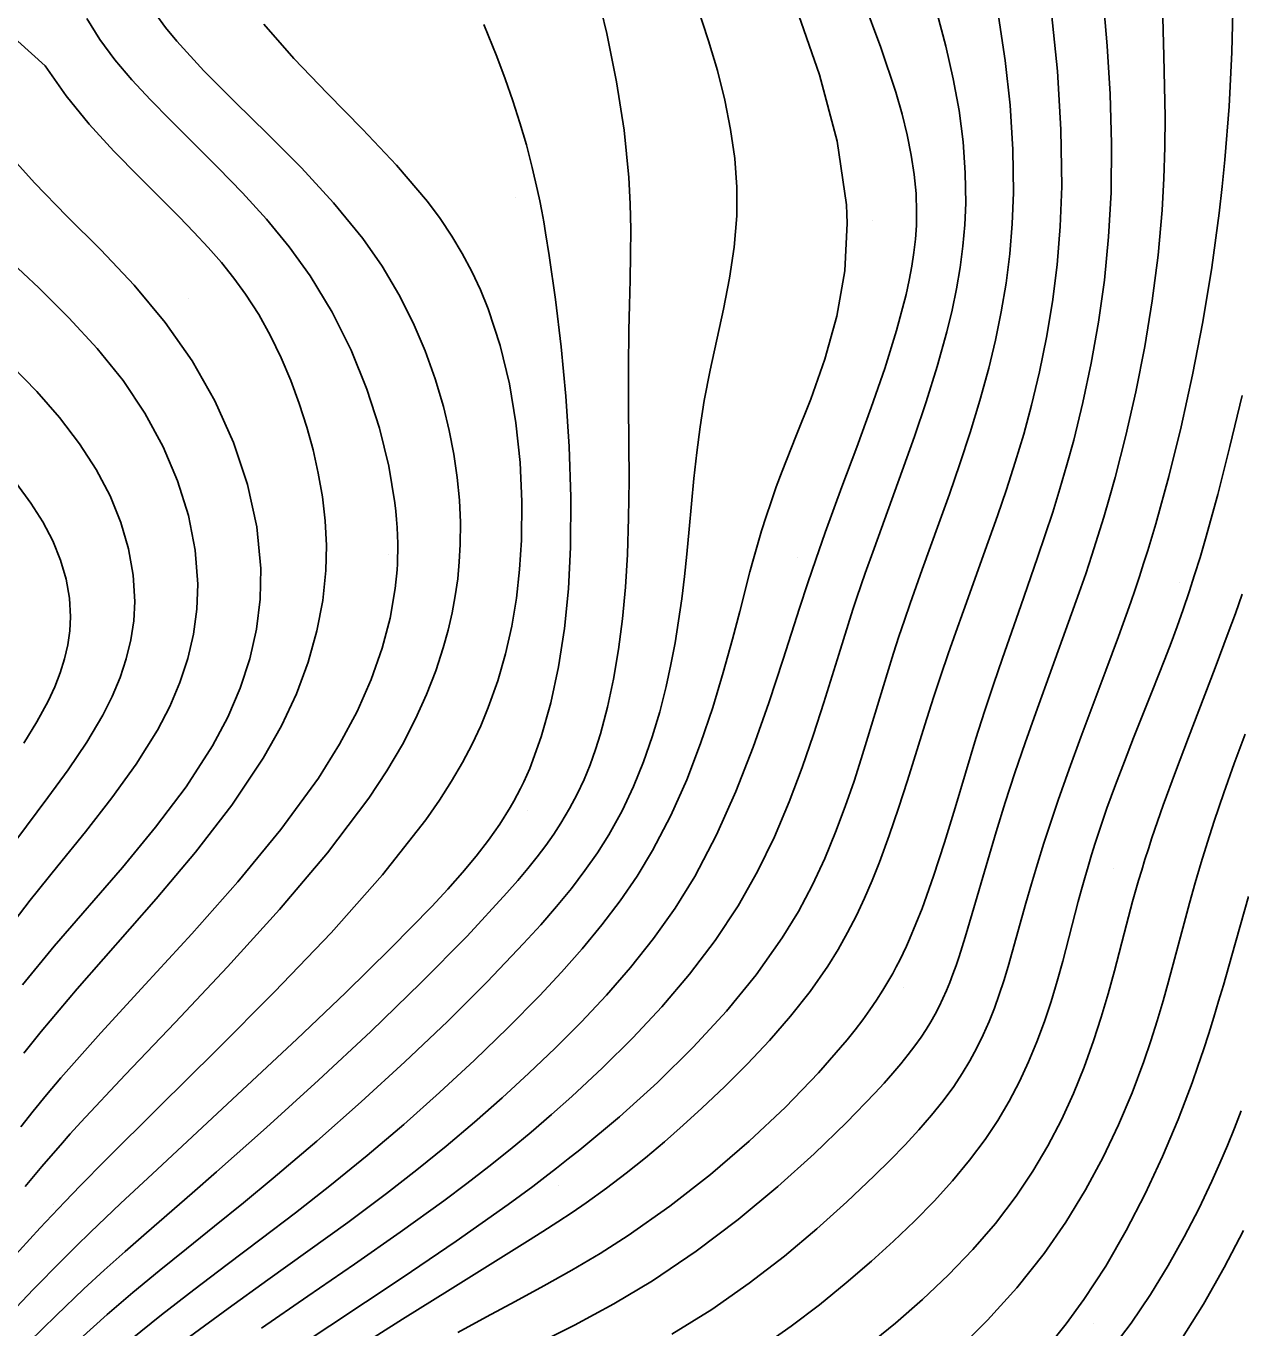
# Model space of a CAD drawing. Extents: x 2356077 to 2359823, y 225951 to 227822.
# Drawn here: x 2356977.7 to 2357044.1, y 227373.3 to 227444.4 of the extents above; entities that cross this region are included whole.
import ezdxf

# ---------------------------------------------------------------- set-up
doc = ezdxf.new("R2010")
doc.units = 0
for name, color, linetype in [('DTM Contours Major', 7, 'Continuous'), ('DTM Contours Minor', 7, 'Continuous'), ('PH Exist DTM Point', 7, 'Continuous')]:
    doc.layers.add(name, color=color, linetype=linetype)

msp = doc.modelspace()

# ---------------------------------------------------------------- linework, layer by layer
at = {"layer": 'DTM Contours Major'}
for points in [[(2357023.484, 227445.872), (2357024.449, 227443.265), (2357025.263, 227440.832), (2357025.61, 227439.633), (2357025.895, 227438.488), (2357026.118, 227437.388), (2357026.279, 227436.324), (2357026.376, 227435.286), (2357026.41, 227434.266), (2357026.393, 227433.531), (2357026.344, 227432.796), (2357026.262, 227432.057), (2357026.15, 227431.309), (2357026.008, 227430.548), (2357025.837, 227429.77), (2357025.312, 227427.794), (2357024.661, 227425.721), (2357023.921, 227423.585), (2357023.13, 227421.417), (2357022.323, 227419.251), (2357021.405, 227416.749), (2357020.888, 227415.283), (2357020.454, 227414.004), (2357019.996, 227412.613), (2357019.103, 227409.835), (2357018.319, 227407.442), (2357017.467, 227405.01), (2357016.525, 227402.586), (2357015.471, 227400.217), (2357014.282, 227397.952), (2357013.2, 227396.206), (2357012.025, 227394.547), (2357010.769, 227392.965), (2357009.444, 227391.446), (2357008.062, 227389.979), (2357006.636, 227388.55), (2357005.208, 227387.183), (2357003.745, 227385.837), (2357002.239, 227384.511), (2357000.687, 227383.199), (2356999.084, 227381.9), (2356997.424, 227380.609), (2356995.302, 227379.026), (2356993.125, 227377.452), (2356990.932, 227375.885), (2356988.762, 227374.325), (2356986.654, 227372.774)], [(2357039.828, 227446.334), (2357039.932, 227442.791), (2357039.97, 227441.146), (2357039.99, 227439.489), (2357039.981, 227437.815), (2357039.933, 227436.116), (2357039.837, 227434.385), (2357039.612, 227431.922), (2357039.288, 227429.421), (2357038.878, 227426.917), (2357038.396, 227424.447), (2357037.856, 227422.048), (2357037.269, 227419.755), (2357036.963, 227418.658), (2357036.648, 227417.59), (2357036.325, 227416.545), (2357035.992, 227415.516), (2357035.651, 227414.497), (2357035.3, 227413.481), (2357034.717, 227411.842), (2357032.919, 227406.901), (2357032.337, 227405.256), (2357031.779, 227403.615), (2357031.254, 227401.986), (2357030.762, 227400.384), (2357030.299, 227398.828), (2357029.449, 227395.929), (2357029.057, 227394.624), (2357028.891, 227394.09), (2357028.726, 227393.577), (2357028.561, 227393.084), (2357028.392, 227392.608), (2357028.218, 227392.148), (2357028.036, 227391.702), (2357027.845, 227391.267), (2357027.641, 227390.84), (2357027.422, 227390.42), (2357027.187, 227390.003), (2357026.932, 227389.586), (2357026.656, 227389.166), (2357026.319, 227388.69), (2357025.949, 227388.204), (2357025.547, 227387.704), (2357025.109, 227387.187), (2357024.634, 227386.65), (2357024.121, 227386.09), (2357022.582, 227384.494), (2357020.8, 227382.773), (2357018.81, 227380.986), (2357016.65, 227379.195), (2357014.354, 227377.46), (2357011.959, 227375.84), (2357009.844, 227374.575), (2357007.702, 227373.414), (2357005.553, 227372.333)], [(2356990.707, 227444.555), (2356992.35, 227442.671), (2356994.191, 227440.755), (2356996.106, 227438.812), (2356997.969, 227436.844), (2356999.656, 227434.854), (2357000.355, 227433.913), (2357000.991, 227432.963), (2357001.568, 227431.999), (2357002.088, 227431.018), (2357002.555, 227430.015), (2357002.973, 227428.985), (2357003.633, 227426.974), (2357004.139, 227424.883), (2357004.5, 227422.744), (2357004.724, 227420.585), (2357004.82, 227418.44), (2357004.796, 227416.338), (2357004.696, 227414.731), (2357004.523, 227413.163), (2357004.27, 227411.63), (2357003.933, 227410.127), (2357003.507, 227408.645), (2357002.986, 227407.182), (2357002.571, 227406.183), (2357002.103, 227405.183), (2357001.575, 227404.175), (2357000.981, 227403.153), (2357000.315, 227402.109), (2356999.57, 227401.037), (2356997.2, 227398.029), (2356994.39, 227394.865), (2356991.305, 227391.634), (2356988.112, 227388.425), (2356984.974, 227385.328), (2356982.059, 227382.433), (2356980.695, 227381.048), (2356979.832, 227380.155), (2356978.795, 227379.059), (2356978.491, 227378.733), (2356976.787, 227376.868)], [(2356976.698, 227431.727), (2356978.405, 227430.126), (2356980.058, 227428.493), (2356981.61, 227426.809), (2356983.016, 227425.058), (2356984.204, 227423.281), (2356985.202, 227421.444), (2356986, 227419.57), (2356986.589, 227417.678), (2356986.958, 227415.79), (2356987.099, 227413.928), (2356987.05, 227412.552), (2356986.869, 227411.199), (2356986.56, 227409.865), (2356986.127, 227408.548), (2356985.572, 227407.243), (2356984.9, 227405.947), (2356983.743, 227404.092), (2356982.408, 227402.241), (2356980.955, 227400.389), (2356979.443, 227398.526), (2356977.93, 227396.647), (2356976.476, 227394.744)], [(2357044.556, 227396.857), (2357043.64, 227393.616), (2357043.179, 227392.009), (2357042.92, 227391.126), (2357042.655, 227390.245), (2357042.38, 227389.36), (2357042.092, 227388.469), (2357041.788, 227387.568), (2357041.465, 227386.653), (2357040.704, 227384.661), (2357039.846, 227382.627), (2357038.896, 227380.588), (2357037.861, 227378.581), (2357036.745, 227376.643), (2357035.554, 227374.81), (2357034.582, 227373.479), (2357033.578, 227372.229)]]:
    msp.add_lwpolyline(points, dxfattribs=at)
at = {"layer": 'DTM Contours Minor'}
for points in [[(2357008.847, 227446.604), (2357009.461, 227444.033), (2357009.994, 227441.393), (2357010.412, 227438.75), (2357010.679, 227436.172), (2357010.754, 227434.729), (2357010.779, 227433.319), (2357010.77, 227431.934), (2357010.739, 227430.56), (2357010.7, 227429.19), (2357010.668, 227427.811), (2357010.651, 227425.779), (2357010.659, 227423.723), (2357010.675, 227421.656), (2357010.682, 227419.594), (2357010.661, 227417.552), (2357010.596, 227415.542), (2357010.486, 227413.761), (2357010.324, 227412.028), (2357010.109, 227410.352), (2357009.838, 227408.741), (2357009.511, 227407.204), (2357009.127, 227405.749), (2357008.857, 227404.886), (2357008.558, 227404.051), (2357008.225, 227403.239), (2357007.851, 227402.442), (2357007.432, 227401.653), (2357006.962, 227400.866), (2357006.563, 227400.26), (2357006.129, 227399.646), (2357005.657, 227399.022), (2357005.148, 227398.382), (2357004.598, 227397.724), (2357004.006, 227397.042), (2357001.824, 227394.68), (2356999.305, 227392.125), (2356996.562, 227389.469), (2356993.711, 227386.802), (2356990.863, 227384.213), (2356988.134, 227381.792), (2356986.805, 227380.633), (2356984.308, 227378.468), (2356983.13, 227377.434), (2356981.989, 227376.416), (2356980.881, 227375.398), (2356979.354, 227373.94), (2356977.867, 227372.474)], [(2357014.346, 227445.696), (2357015.033, 227443.642), (2357015.515, 227442.009), (2357015.921, 227440.395), (2357016.239, 227438.796), (2357016.461, 227437.211), (2357016.576, 227435.635), (2357016.574, 227434.068), (2357016.435, 227432.362), (2357016.182, 227430.663), (2357015.855, 227428.972), (2357015.124, 227425.622), (2357014.798, 227423.965), (2357014.569, 227422.536), (2357014.385, 227421.118), (2357014.234, 227419.712), (2357014.102, 227418.319), (2357013.978, 227416.939), (2357013.849, 227415.572), (2357013.717, 227414.346), (2357013.567, 227413.13), (2357013.395, 227411.923), (2357013.198, 227410.724), (2357012.972, 227409.53), (2357012.713, 227408.341), (2357012.363, 227406.955), (2357011.955, 227405.576), (2357011.481, 227404.21), (2357010.932, 227402.86), (2357010.299, 227401.53), (2357009.576, 227400.225), (2357008.954, 227399.241), (2357008.272, 227398.266), (2357007.529, 227397.29), (2357006.723, 227396.305), (2357005.854, 227395.303), (2357004.919, 227394.273), (2357002.931, 227392.189), (2357000.75, 227390.02), (2356998.433, 227387.813), (2356996.036, 227385.617), (2356993.616, 227383.479), (2356991.228, 227381.447), (2356989.603, 227380.108), (2356988.022, 227378.828), (2356986.485, 227377.592), (2356984.995, 227376.384), (2356983.551, 227375.189), (2356982.153, 227373.99), (2356980.659, 227372.647)], [(2357036.614, 227445.929), (2357036.83, 227443.362), (2357036.992, 227440.715), (2357037.072, 227438.027), (2357037.043, 227435.339), (2357036.907, 227432.924), (2357036.672, 227430.555), (2357036.351, 227428.245), (2357035.956, 227426.009), (2357035.501, 227423.858), (2357034.997, 227421.805), (2357034.628, 227420.452), (2357034.244, 227419.142), (2357033.848, 227417.866), (2357033.44, 227416.616), (2357033.022, 227415.382), (2357032.104, 227412.742), (2357031.109, 227409.889), (2357030.615, 227408.441), (2357030.128, 227406.973), (2357029.652, 227405.482), (2357029.077, 227403.594), (2357028.509, 227401.692), (2357027.934, 227399.805), (2357027.337, 227397.96), (2357026.705, 227396.187), (2357026.022, 227394.514), (2357025.847, 227394.127), (2357025.668, 227393.747), (2357025.484, 227393.373), (2357025.294, 227393.005), (2357025.098, 227392.641), (2357024.895, 227392.282), (2357024.567, 227391.734), (2357024.22, 227391.19), (2357023.852, 227390.649), (2357023.461, 227390.107), (2357023.046, 227389.561), (2357022.606, 227389.009), (2357021.037, 227387.199), (2357019.239, 227385.337), (2357017.255, 227383.47), (2357015.13, 227381.645), (2357012.906, 227379.909), (2357010.627, 227378.309), (2357009.097, 227377.335), (2357007.561, 227376.423), (2357006.016, 227375.555), (2357004.462, 227374.71), (2357002.897, 227373.87), (2357001.318, 227373.016)], [(2357043.707, 227446.005), (2357043.642, 227443.022), (2357043.492, 227440.054), (2357043.262, 227437.121), (2357043.116, 227435.663), (2357042.949, 227434.21), (2357042.541, 227431.234), (2357042.052, 227428.276), (2357041.492, 227425.365), (2357040.87, 227422.534), (2357040.198, 227419.812), (2357039.484, 227417.231), (2357039.265, 227416.493), (2357039.043, 227415.767), (2357038.817, 227415.052), (2357038.588, 227414.345), (2357038.355, 227413.645), (2357038.117, 227412.949), (2357037.449, 227411.063), (2357036.762, 227409.199), (2357035.393, 227405.566), (2357034.744, 227403.813), (2357034.14, 227402.113), (2357033.739, 227400.923), (2357033.366, 227399.766), (2357033.018, 227398.64), (2357032.693, 227397.546), (2357032.387, 227396.484), (2357031.638, 227393.81), (2357031.408, 227393.018), (2357031.172, 227392.243), (2357030.924, 227391.485), (2357030.658, 227390.741), (2357030.368, 227390.008), (2357030.051, 227389.287), (2357029.704, 227388.574), (2357029.321, 227387.867), (2357028.899, 227387.165), (2357028.434, 227386.465), (2357027.859, 227385.681), (2357027.225, 227384.891), (2357026.531, 227384.091), (2357025.778, 227383.274), (2357024.965, 227382.435), (2357024.092, 227381.569), (2357022.598, 227380.148), (2357020.958, 227378.677), (2357019.177, 227377.188), (2357017.259, 227375.71), (2357015.209, 227374.276), (2357013.031, 227372.916)], [(2356984.811, 227445.097), (2356985.345, 227444.367), (2356985.953, 227443.622), (2356987.433, 227442.005), (2356989.125, 227440.306), (2356990.935, 227438.532), (2356992.767, 227436.689), (2356994.528, 227434.785), (2356996.123, 227432.828), (2356997.177, 227431.308), (2356998.09, 227429.771), (2356998.872, 227428.225), (2356999.533, 227426.681), (2357000.083, 227425.148), (2357000.533, 227423.635), (2357000.853, 227422.323), (2357001.104, 227421.033), (2357001.288, 227419.766), (2357001.406, 227418.519), (2357001.46, 227417.293), (2357001.452, 227416.088), (2357001.403, 227415.151), (2357001.314, 227414.221), (2357001.184, 227413.292), (2357001.01, 227412.358), (2357000.793, 227411.413), (2357000.528, 227410.453), (2357000.118, 227409.195), (2356999.617, 227407.897), (2356999.012, 227406.556), (2356998.292, 227405.166), (2356997.444, 227403.725), (2356996.456, 227402.227), (2356994.199, 227399.241), (2356991.566, 227396.137), (2356988.73, 227393.012), (2356985.86, 227389.966), (2356983.13, 227387.096), (2356980.709, 227384.502), (2356980.133, 227383.864), (2356979.589, 227383.251), (2356979.073, 227382.659), (2356978.583, 227382.088), (2356978.116, 227381.533), (2356977.669, 227380.993)], [(2357019.814, 227445.44), (2357021.091, 227441.771), (2357022.06, 227438.154), (2357022.572, 227434.667), (2357022.6, 227434.166), (2357022.615, 227433.67), (2357022.48, 227431.054), (2357022.043, 227428.576), (2357021.394, 227426.238), (2357020.621, 227424.044), (2357019.811, 227421.997), (2357019.055, 227420.1), (2357018.737, 227419.251), (2357018.447, 227418.43), (2357018.181, 227417.631), (2357017.935, 227416.848), (2357017.705, 227416.074), (2357017.487, 227415.304), (2357017.297, 227414.603), (2357016.734, 227412.442), (2357016.335, 227410.914), (2357015.834, 227409.099), (2357015.26, 227407.189), (2357014.599, 227405.221), (2357013.84, 227403.236), (2357012.969, 227401.272), (2357011.975, 227399.367), (2357011.123, 227397.966), (2357010.194, 227396.612), (2357009.192, 227395.292), (2357008.121, 227393.995), (2357006.982, 227392.71), (2357005.781, 227391.426), (2357004.052, 227389.663), (2357002.229, 227387.894), (2357000.328, 227386.131), (2356998.367, 227384.39), (2356996.36, 227382.684), (2356994.325, 227381.028), (2356992.439, 227379.555), (2356990.56, 227378.125), (2356988.702, 227376.727), (2356986.881, 227375.349), (2356985.114, 227373.98), (2356983.417, 227372.609)], [(2357027.533, 227445.134), (2357028.014, 227443.336), (2357028.414, 227441.564), (2357028.726, 227439.82), (2357028.946, 227438.105), (2357029.07, 227436.42), (2357029.093, 227434.767), (2357029.044, 227433.584), (2357028.942, 227432.412), (2357028.79, 227431.246), (2357028.591, 227430.08), (2357028.347, 227428.909), (2357028.062, 227427.726), (2357027.534, 227425.823), (2357026.936, 227423.904), (2357026.291, 227421.995), (2357025.626, 227420.122), (2357024.08, 227415.883), (2357023.596, 227414.52), (2357023.143, 227413.198), (2357022.926, 227412.543), (2357022.663, 227411.729), (2357022.146, 227410.075), (2357021.333, 227407.45), (2357020.776, 227405.716), (2357020.151, 227403.897), (2357019.442, 227402.022), (2357018.633, 227400.118), (2357017.708, 227398.216), (2357016.652, 227396.345), (2357015.389, 227394.436), (2357013.989, 227392.594), (2357012.478, 227390.819), (2357010.884, 227389.114), (2357009.232, 227387.478), (2357007.548, 227385.913), (2357006.441, 227384.927), (2357005.323, 227383.965), (2357004.184, 227383.02), (2357003.016, 227382.083), (2357001.809, 227381.148), (2357000.554, 227380.207), (2356998.175, 227378.494), (2356995.679, 227376.754), (2356993.128, 227375.001), (2356990.59, 227373.249)], [(2357030.883, 227444.981), (2357031.249, 227442.565), (2357031.519, 227440.126), (2357031.676, 227437.699), (2357031.706, 227435.32), (2357031.64, 227433.639), (2357031.502, 227431.997), (2357031.3, 227430.391), (2357031.037, 227428.816), (2357030.72, 227427.266), (2357030.353, 227425.737), (2357029.869, 227423.964), (2357029.339, 227422.221), (2357028.778, 227420.514), (2357028.202, 227418.851), (2357027.624, 227417.237), (2357026.715, 227414.725), (2357026.059, 227412.871), (2357025.746, 227411.961), (2357025.443, 227411.057), (2357025.149, 227410.153), (2357024.795, 227409.022), (2357023.744, 227405.557), (2357023.375, 227404.37), (2357022.984, 227403.162), (2357022.507, 227401.772), (2357021.979, 227400.359), (2357021.385, 227398.928), (2357020.711, 227397.485), (2357019.943, 227396.035), (2357019.065, 227394.584), (2357017.642, 227392.568), (2357016.009, 227390.571), (2357014.196, 227388.605), (2357012.236, 227386.682), (2357010.159, 227384.811), (2357007.996, 227383.004), (2357007.361, 227382.497), (2357006.72, 227381.995), (2357006.071, 227381.496), (2357005.414, 227381), (2357004.747, 227380.504), (2357004.068, 227380.008), (2357001.238, 227378.011), (2356998.281, 227376.003), (2356992.321, 227372.038)], [(2357033.788, 227445.15), (2357034.104, 227441.973), (2357034.299, 227438.787), (2357034.34, 227435.672), (2357034.258, 227433.493), (2357034.086, 227431.392), (2357033.834, 227429.365), (2357033.512, 227427.412), (2357033.128, 227425.53), (2357032.692, 227423.716), (2357032.262, 227422.135), (2357031.803, 227420.602), (2357031.323, 227419.112), (2357030.828, 227417.658), (2357030.326, 227416.234), (2357028.967, 227412.469), (2357028.548, 227411.294), (2357028.136, 227410.117), (2357027.731, 227408.934), (2357027.335, 227407.739), (2357026.855, 227406.233), (2357025.903, 227403.19), (2357025.415, 227401.676), (2357024.907, 227400.183), (2357024.37, 227398.722), (2357023.977, 227397.733), (2357023.56, 227396.763), (2357023.115, 227395.811), (2357022.635, 227394.875), (2357022.115, 227393.952), (2357021.55, 227393.042), (2357020.582, 227391.658), (2357019.515, 227390.304), (2357018.368, 227388.983), (2357017.163, 227387.701), (2357015.921, 227386.462), (2357014.665, 227385.27), (2357013.645, 227384.339), (2357012.621, 227383.44), (2357011.586, 227382.569), (2357010.532, 227381.725), (2357009.452, 227380.904), (2357008.336, 227380.103), (2357007.57, 227379.579), (2357006.782, 227379.057), (2357005.968, 227378.533), (2357005.124, 227377.999), (2357000.896, 227375.37), (2356998.29, 227373.739), (2356995.598, 227372.031)], [(2357002.739, 227444.537), (2357003.446, 227442.788), (2357003.908, 227441.565), (2357004.333, 227440.356), (2357004.721, 227439.152), (2357005.075, 227437.942), (2357005.394, 227436.714), (2357005.682, 227435.46), (2357005.799, 227434.894), (2357005.911, 227434.318), (2357006.019, 227433.732), (2357006.122, 227433.133), (2357006.323, 227431.893), (2357006.667, 227429.488), (2357006.976, 227426.91), (2357007.232, 227424.213), (2357007.415, 227421.451), (2357007.505, 227418.678), (2357007.485, 227415.947), (2357007.367, 227413.679), (2357007.15, 227411.495), (2357006.833, 227409.407), (2357006.413, 227407.43), (2357005.886, 227405.575), (2357005.251, 227403.856), (2357005.089, 227403.483), (2357004.922, 227403.117), (2357004.748, 227402.757), (2357004.567, 227402.404), (2357004.379, 227402.055), (2357004.184, 227401.711), (2357003.624, 227400.813), (2357003.006, 227399.93), (2357002.327, 227399.05), (2357001.584, 227398.161), (2357000.773, 227397.25), (2356999.894, 227396.305), (2356997.666, 227394.025), (2356995.175, 227391.583), (2356992.523, 227389.055), (2356989.811, 227386.514), (2356984.622, 227381.692), (2356982.878, 227380.059), (2356982.049, 227379.271), (2356981.242, 227378.497), (2356980.455, 227377.728), (2356979.682, 227376.96), (2356978.111, 227375.354), (2356976.576, 227373.744)], [(2356981.045, 227444.855), (2356981.749, 227443.713), (2356982.574, 227442.6), (2356983.502, 227441.504), (2356984.514, 227440.413), (2356985.59, 227439.314), (2356988.22, 227436.694), (2356989.552, 227435.318), (2356990.853, 227433.881), (2356992.095, 227432.373), (2356993.246, 227430.781), (2356994.453, 227428.793), (2356995.49, 227426.715), (2356996.354, 227424.59), (2356997.043, 227422.463), (2356997.554, 227420.375), (2356997.885, 227418.369), (2356997.936, 227417.916), (2356997.977, 227417.47), (2356998.008, 227417.028), (2356998.028, 227416.591), (2356998.039, 227416.157), (2356998.039, 227415.725), (2356998.031, 227415.386), (2356998.017, 227415.047), (2356997.997, 227414.709), (2356997.97, 227414.369), (2356997.936, 227414.028), (2356997.896, 227413.686), (2356997.617, 227412.076), (2356997.183, 227410.421), (2356996.583, 227408.718), (2356995.809, 227406.968), (2356994.851, 227405.171), (2356993.699, 227403.325), (2356991.65, 227400.516), (2356989.297, 227397.66), (2356986.778, 227394.815), (2356984.233, 227392.041), (2356981.799, 227389.397), (2356979.617, 227386.943), (2356978.829, 227386.011), (2356978.099, 227385.116), (2356977.419, 227384.254)], [(2356977.273, 227443.618), (2356978.751, 227442.265), (2356979.898, 227440.633), (2356981.171, 227439.084), (2356982.519, 227437.612), (2356983.893, 227436.207), (2356985.243, 227434.86), (2356986.086, 227434.012), (2356986.894, 227433.176), (2356987.664, 227432.345), (2356988.393, 227431.51), (2356989.077, 227430.662), (2356989.714, 227429.793), (2356990.438, 227428.672), (2356991.088, 227427.509), (2356991.67, 227426.308), (2356992.189, 227425.072), (2356992.651, 227423.807), (2356993.061, 227422.514), (2356993.404, 227421.267), (2356993.694, 227419.998), (2356993.921, 227418.706), (2356994.073, 227417.389), (2356994.14, 227416.046), (2356994.111, 227414.677), (2356993.941, 227413.039), (2356993.618, 227411.367), (2356993.137, 227409.664), (2356992.492, 227407.935), (2356991.677, 227406.182), (2356990.686, 227404.411), (2356988.962, 227401.841), (2356986.972, 227399.267), (2356984.826, 227396.716), (2356980.502, 227391.792), (2356978.544, 227389.472), (2356977.599, 227388.28)], [(2356976.545, 227437.681), (2356978.169, 227435.87), (2356979.95, 227434.054), (2356981.797, 227432.201), (2356983.618, 227430.275), (2356985.321, 227428.242), (2356986.788, 227426.144), (2356988.04, 227423.944), (2356989.059, 227421.677), (2356989.829, 227419.374), (2356990.331, 227417.067), (2356990.549, 227414.79), (2356990.517, 227413.111), (2356990.317, 227411.463), (2356989.953, 227409.841), (2356989.429, 227408.241), (2356988.748, 227406.659), (2356987.915, 227405.092), (2356986.466, 227402.854), (2356984.793, 227400.637), (2356982.978, 227398.444), (2356979.258, 227394.134), (2356977.521, 227392.02)], [(2356976.924, 227425.884), (2356978.298, 227424.459), (2356979.542, 227423.04), (2356980.641, 227421.608), (2356981.553, 227420.191), (2356982.307, 227418.754), (2356982.897, 227417.305), (2356983.322, 227415.855), (2356983.576, 227414.412), (2356983.656, 227412.987), (2356983.6, 227411.929), (2356983.445, 227410.883), (2356983.196, 227409.846), (2356982.855, 227408.816), (2356982.425, 227407.789), (2356981.91, 227406.762), (2356981.028, 227405.281), (2356980.013, 227403.784), (2356978.903, 227402.262), (2356977.733, 227400.704), (2356976.544, 227399.101)], [(2357044.202, 227424.242), (2357043.542, 227421.458), (2357042.872, 227418.824), (2357042.204, 227416.404), (2357041.905, 227415.392), (2357041.608, 227414.431), (2357041.31, 227413.513), (2357040.982, 227412.549), (2357040.652, 227411.619), (2357040.318, 227410.715), (2357039.98, 227409.828), (2357039.291, 227408.073), (2357038.275, 227405.521), (2357037.771, 227404.235), (2357037.282, 227402.952), (2357036.815, 227401.676), (2357036.38, 227400.415), (2357036.171, 227399.773), (2357035.972, 227399.135), (2357035.781, 227398.498), (2357035.597, 227397.862), (2357035.418, 227397.224), (2357035.245, 227396.582), (2357034.395, 227393.32), (2357034.09, 227392.218), (2357033.76, 227391.115), (2357033.396, 227390.012), (2357032.989, 227388.911), (2357032.534, 227387.817), (2357032.028, 227386.733), (2357031.466, 227385.661), (2357030.844, 227384.604), (2357030.156, 227383.564), (2357029.308, 227382.424), (2357028.377, 227381.303), (2357027.37, 227380.197), (2357026.291, 227379.101), (2357025.145, 227378.008), (2357023.936, 227376.914), (2357022.557, 227375.722), (2357021.097, 227374.53), (2357019.544, 227373.35), (2357017.886, 227372.19)], [(2356977.187, 227419.423), (2356977.978, 227418.364), (2356978.633, 227417.329), (2356979.172, 227416.289), (2356979.595, 227415.247), (2356979.899, 227414.207), (2356980.081, 227413.171), (2356980.14, 227412.143), (2356980.102, 227411.374), (2356979.995, 227410.609), (2356979.822, 227409.846), (2356979.584, 227409.08), (2356979.284, 227408.31), (2356978.924, 227407.533), (2356978.308, 227406.397), (2356977.594, 227405.232)], [(2357044.211, 227413.378), (2357043.835, 227412.322), (2357043.449, 227411.265), (2357042.734, 227409.361), (2357041.269, 227405.547), (2357040.557, 227403.67), (2357039.885, 227401.835), (2357039.273, 227400.059), (2357039.078, 227399.464), (2357038.893, 227398.877), (2357038.715, 227398.296), (2357038.543, 227397.718), (2357038.218, 227396.569), (2357037.882, 227395.315), (2357037.223, 227392.793), (2357036.876, 227391.522), (2357036.502, 227390.244), (2357036.088, 227388.957), (2357035.57, 227387.52), (2357034.983, 227386.08), (2357034.323, 227384.645), (2357033.583, 227383.224), (2357032.759, 227381.826), (2357031.846, 227380.46), (2357030.716, 227378.977), (2357029.479, 227377.544), (2357028.15, 227376.159), (2357026.738, 227374.82), (2357025.258, 227373.528), (2357023.722, 227372.281)], [(2357044.368, 227405.733), (2357043.771, 227404.115), (2357043.202, 227402.523), (2357042.671, 227400.964), (2357042.305, 227399.825), (2357041.961, 227398.702), (2357041.637, 227397.593), (2357041.327, 227396.493), (2357041.028, 227395.397), (2357040.175, 227392.205), (2357039.88, 227391.14), (2357039.564, 227390.06), (2357039.219, 227388.96), (2357038.839, 227387.835), (2357038.196, 227386.122), (2357037.453, 227384.366), (2357036.605, 227382.589), (2357035.646, 227380.809), (2357034.571, 227379.046), (2357033.374, 227377.321), (2357031.893, 227375.457), (2357030.287, 227373.677), (2357028.59, 227371.992)], [(2357044.148, 227385.138), (2357043.787, 227384.184), (2357043.403, 227383.228), (2357042.993, 227382.262), (2357042.553, 227381.278), (2357041.837, 227379.775), (2357041.041, 227378.232), (2357040.161, 227376.666), (2357039.193, 227375.092), (2357038.131, 227373.529), (2357036.971, 227371.992)], [(2357044.279, 227378.578), (2357043.232, 227376.565), (2357042.09, 227374.559), (2357040.857, 227372.597)]]:
    msp.add_lwpolyline(points, dxfattribs=at)
at = {"layer": 'PH Exist DTM Point'}
for p, q in [((2357004.455, 227435.083), (2357004.455, 227435.083)), ((2357043.356, 227435.473), (2357043.356, 227435.473)), ((2357023.999, 227433.821), (2357023.999, 227433.821)), ((2356986.613, 227429.526), (2356986.613, 227429.526)), ((2356997.536, 227415.568), (2356997.536, 227415.568)), ((2357019.881, 227415.411), (2357019.881, 227415.411)), ((2357040.755, 227414.011), (2357040.755, 227414.011)), ((2357005.146, 227401.559), (2357005.146, 227401.559)), ((2357037.192, 227398.4), (2357037.192, 227398.4)), ((2357025.67, 227391.883), (2357025.67, 227391.883)), ((2357006.813, 227381.027), (2357006.813, 227381.027)), ((2356979.221, 227379.989), (2356979.221, 227379.989)), ((2357036.087, 227373.503), (2357036.087, 227373.503))]:
    msp.add_line(p, q, dxfattribs=at)

doc.saveas('drawing.dxf')
